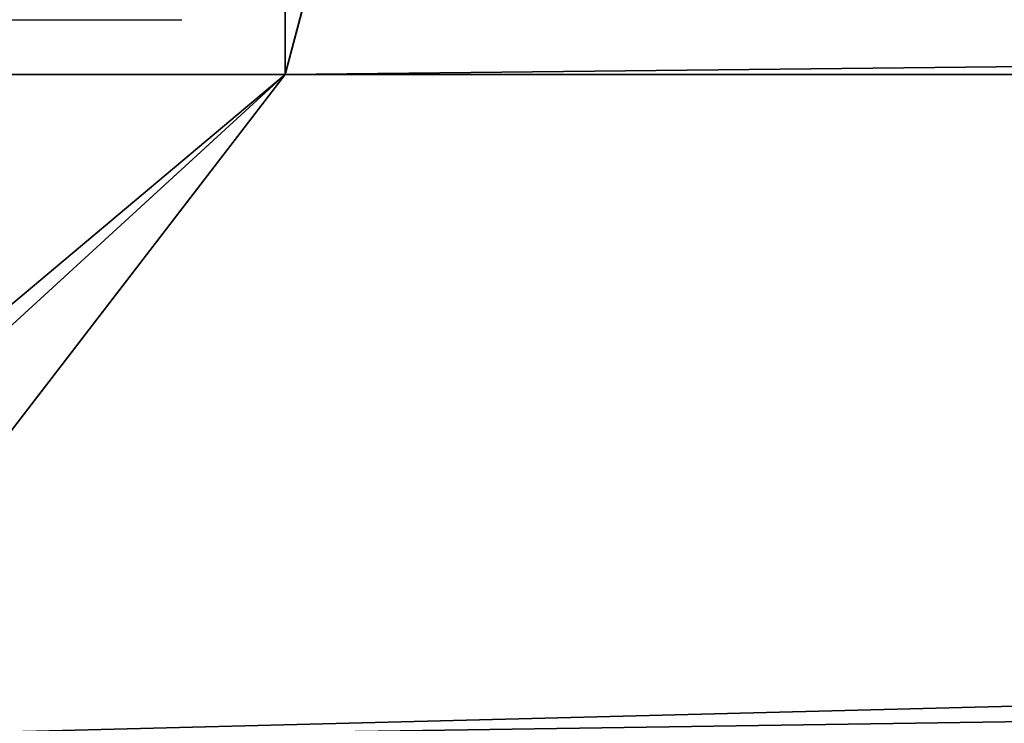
# Model space of a CAD drawing. Header units: millimetres. Extents: x -488 to 6688, y -115 to 115.
# Tile 526 of 656: x 1137 to 1153, y -38 to -27. Entities that reach past the tile are written whole.
import ezdxf

# ---------------------------------------------------------------- set-up
doc = ezdxf.new("R2010")
doc.units = ezdxf.units.MM
doc.layers.add('151', color=7, linetype='Continuous', true_color=0xffffff)

# ---------------------------------------------------------------- blocks, each defined once
blk = doc.blocks.new('UG_SURFACE_071')
at = {"layer": '151', "color": 35, "linetype": 'Continuous', "lineweight": 35}
for points in [[(1129.5, -38.5), (1856.5, -19.9), (1858.5, -19.9), (1858.5, -27.5)], [(1141.5, -27.5), (1856.5, -19.9), (1129.5, -38.5)], [(1141.5, -19.9), (1141.5, -27.5), (1141.5, -27.5, 2030), (1141.5, -26, 2017)], [(1141.5, -27.5), (1141.5, -19.9), (1143.5, -19.9)], [(1143.5, -19.9), (1856.5, -19.9), (1141.5, -27.5)], [(1141.5, -27.5, 2030), (1141.5, -26, 2030), (1141.5, -26, 2017)], [(1858.5, -27.5, 2030), (1858.5, -26, 2030), (1141.5, -26, 2030), (1141.5, -27.5, 2030)], [(1141.5, -27.5), (1129.5, -38.5), (1129, -38)], [(1129, -38), (1129, -30), (1131.5, -27.5), (1141.5, -27.5)], [(1141.5, -27.5, 2030), (1131.5, -27.5, 2030), (1129, -30, 2030), (1129, -38, 2030)], [(1129, -38, 2030), (1131.5, -40.5, 2030), (1141.5, -27.5, 2030)], [(1870.5, -38.5), (1129.5, -38.5), (1858.5, -27.5)], [(1131.5, -27.5), (1131.5, -27.5, 2030), (1141.5, -27.5, 2030), (1141.5, -27.5)], [(1131.5, -40.5, 2030), (1858.5, -27.5, 2030), (1141.5, -27.5, 2030)], [(1858.5, -27.5, 2030), (1131.5, -40.5, 2030), (1868.5, -40.5, 2030)]]:
    blk.add_3dface(points, dxfattribs=at)

msp = doc.modelspace()

# ---------------------------------------------------------------- linework, layer by layer
at = {"layer": '151', "color": 251, "linetype": 'Continuous', "lineweight": -3, "true_color": 0x636466}
for p, q in [((1141.5, -27.5), (1141.5, -19.9)), ((1141.5, -27.5, 2030), (1141.5, -26, 2030)), ((1129.8, -26.6, 2), (1139.8, -26.6, 2)), ((1129.8, -26.6, 2030), (1139.8, -26.6, 2030)), ((1139.8, -26.6, 2), (1139.8, -26.6, 2030)), ((1131.5, -27.5, 2030), (1141.5, -27.5, 2030)), ((1131.5, -27.5), (1141.5, -27.5)), ((1141.5, -27.5), (1141.5, -27.5, 2030))]:
    msp.add_line(p, q, dxfattribs=at)

# ---------------------------------------------------------------- block references
msp.add_blockref('UG_SURFACE_071', (0, 0), dxfattribs=at)

doc.saveas('drawing.dxf')
